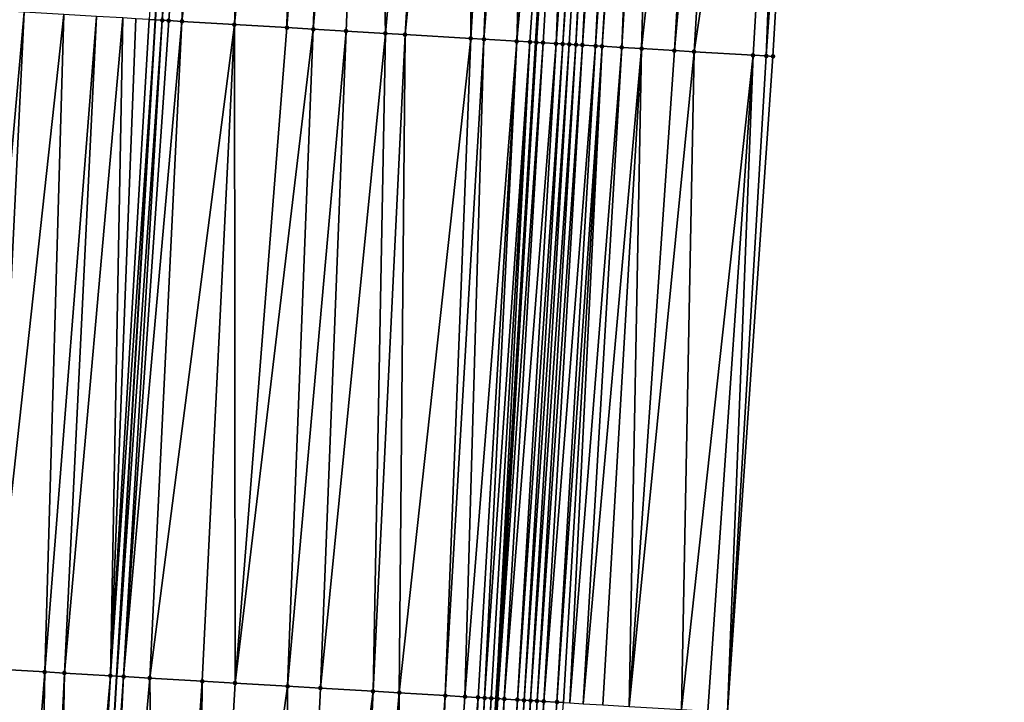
# Model space of a CAD drawing. Header units: feet. Extents: x 2004186 to 2014793, y 836912 to 864902.
# Tile 282 of 656: x 2010736 to 2010766, y 845580 to 845601. Entities that reach past the tile are written whole.
import ezdxf

# ---------------------------------------------------------------- set-up
doc = ezdxf.new("R2010")
doc.units = ezdxf.units.FT
doc.header["$LTSCALE"] = 100
doc.header["$MEASUREMENT"] = 0
for name, color, linetype, lineweight in [('EP_Travel Lane', 5, 'Continuous', 40), ('GPL_Skip Line', 2, 'Continuous', 40), ('Road Shots', 4, 'Continuous', 200), ('Road X-Section', 30, 'Continuous', 13)]:
    doc.layers.add(name, color=color, linetype=linetype, lineweight=lineweight)
doc.layers.add('I-77 SB_MM21-27-Surface-Border', color=7, linetype='Continuous')
doc.layers.add('I-77 SB_MM21-27-Surface-TIN', color=7, linetype='Continuous')

msp = doc.modelspace()

# ---------------------------------------------------------------- linework, layer by layer
at = {"layer": 'EP_Travel Lane'}
msp.add_polyline3d([(2010744.358127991, 845480.7147733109, 423.5769885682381), (2010745.534212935, 845500.6996814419, 423.7606588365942), (2010746.68088083, 845520.6651301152, 423.9609386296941), (2010747.827557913, 845540.6307387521, 424.1726694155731), (2010748.983294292, 845560.5891102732, 424.3595046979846), (2010750.164753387, 845580.5422866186, 424.5882409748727), (2010751.363814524, 845600.5052830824, 424.8035812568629), (2010752.562837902, 845620.4676509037, 425.0224859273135), (2010753.709640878, 845640.5033577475, 425.1783189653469), (2010754.722310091, 845660.5657104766, 425.3402618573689), (2010755.649541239, 845680.5428112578, 425.5215840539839), (2010756.576771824, 845700.5198999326, 425.7281346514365), (2010757.434099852, 845720.5965337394, 425.9236886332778), (2010758.13467243, 845740.6864357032, 426.1131730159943), (2010758.747494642, 845760.674583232, 426.3211056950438), (2010759.360322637, 845780.6629193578, 426.544845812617), (2010759.911873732, 845800.7087032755, 426.7726035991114)], dxfattribs=at)
at = {"layer": 'GPL_Skip Line'}
msp.add_polyline3d([(2010732.852232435, 845481.396925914, 423.5040927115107), (2010734.017537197, 845501.3618563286, 423.6647231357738), (2010735.164224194, 845521.3276375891, 423.8484890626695), (2010736.310906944, 845541.2933448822, 424.0395058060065), (2010737.463169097, 845561.258842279, 424.2188032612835), (2010738.630336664, 845581.2239234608, 424.3866015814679), (2010739.80705114, 845601.1882543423, 424.5852676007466), (2010740.983757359, 845621.1524451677, 424.7620934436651), (2010742.103476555, 845641.120317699, 424.8990531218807), (2010743.087668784, 845661.0947702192, 425.0539284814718), (2010743.992066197, 845681.0730418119, 425.2166403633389), (2010744.896473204, 845701.0515253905, 425.3865941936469), (2010745.72108243, 845721.0324657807, 425.5488618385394), (2010746.375056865, 845741.020784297, 425.6966812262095), (2010746.93770982, 845761.0113334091, 425.8838661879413), (2010747.500364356, 845781.0019387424, 426.0945709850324), (2010748.017806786, 845800.9926561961, 426.3360864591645)], dxfattribs=at)
at = {"layer": 'I-77 SB_MM21-27-Surface-Border', "color": 3, "linetype": 'ByBlock', "lineweight": -2}
msp.add_polyline3d([(2010765.612790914, 845800.5724275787, 426.9969310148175), (2010764.693339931, 845780.510360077, 426.7571607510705), (2010764.730475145, 845760.5038426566, 426.556564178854), (2010763.967943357, 845740.5204124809, 426.3410789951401), (2010763.508761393, 845720.3702733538, 426.1403192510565), (2010763.077637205, 845700.223697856, 425.955961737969), (2010762.373039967, 845680.2364874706, 425.7596048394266), (2010761.668444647, 845660.2493194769, 425.5753225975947), (2010760.07808279, 845640.1645241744, 425.3755908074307), (2010759.750963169, 845620.0424899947, 425.1898245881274), (2010758.574292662, 845600.0789050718, 424.9711775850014), (2010757.197918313, 845580.1262338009, 424.7587169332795), (2010756.031774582, 845560.178611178, 424.5187878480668), (2010754.281156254, 845540.2588665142, 424.3115511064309), (2010752.9348203, 845520.3049360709, 424.06692475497), (2010751.388839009, 845500.362919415, 423.8273074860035), (2010750.221738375, 845480.3672347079, 423.6017408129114)], dxfattribs=at)
at = {"layer": 'I-77 SB_MM21-27-Surface-TIN', "color": 128, "linetype": 'ByBlock', "lineweight": -2}
for points in [[(2010739.607398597, 845601.2000383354, 424.5832966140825), (2010739.80705114, 845601.1882543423, 424.5852676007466), (2010740.983757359, 845621.1524451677, 424.7620934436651)], [(2010740.006703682, 845601.1764703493, 424.5872385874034), (2010740.983757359, 845621.1524451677, 424.7620934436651), (2010739.80705114, 845601.1882543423, 424.5852676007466)], [(2010741.582715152, 845621.1170959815, 424.767283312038), (2010740.983757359, 845621.1524451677, 424.7620934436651), (2010740.006703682, 845601.1764703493, 424.5872385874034)], [(2010741.582715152, 845621.1170959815, 424.767283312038), (2010740.006703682, 845601.1764703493, 424.5872385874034), (2010740.206356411, 845601.1646895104, 424.5888268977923)], [(2010741.582715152, 845621.1170959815, 424.767283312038), (2010740.206356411, 845601.1646895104, 424.5888268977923), (2010740.60565807, 845601.141063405, 424.5998193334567)], [(2010742.980278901, 845621.0345393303, 424.7878881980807), (2010741.582715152, 845621.1170959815, 424.767283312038), (2010740.60565807, 845601.141063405, 424.5998193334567)], [(2010742.980278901, 845621.0345393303, 424.7878881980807), (2010740.60565807, 845601.141063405, 424.5998193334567), (2010742.202871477, 845601.0466738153, 424.6298587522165)], [(2010744.178187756, 845620.9637267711, 424.8111645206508), (2010742.980278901, 845621.0345393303, 424.7878881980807), (2010742.202871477, 845601.0466738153, 424.6298587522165)], [(2010744.178187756, 845620.9637267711, 424.8111645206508), (2010742.202871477, 845601.0466738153, 424.6298587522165), (2010743.800082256, 845600.9522396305, 424.6653080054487)], [(2010745.376091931, 845620.8928348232, 424.8434072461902), (2010744.178187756, 845620.9637267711, 424.8111645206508), (2010743.800082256, 845600.9522396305, 424.6653080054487)], [(2010745.376091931, 845620.8928348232, 424.8434072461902), (2010743.800082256, 845600.9522396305, 424.6653080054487), (2010744.598686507, 845600.9050032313, 424.6853747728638)], [(2010746.374348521, 845620.833810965, 424.8643167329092), (2010745.376091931, 845620.8928348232, 424.8434072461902), (2010744.598686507, 845600.9050032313, 424.6853747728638)], [(2010746.374348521, 845620.833810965, 424.8643167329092), (2010744.598686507, 845600.9050032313, 424.6853747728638), (2010745.59694348, 845600.8459858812, 424.7070434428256)], [(2010746.374348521, 845620.833810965, 424.8643167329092), (2010745.59694348, 845600.8459858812, 424.7070434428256), (2010746.794852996, 845600.7751845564, 424.7306808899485)], [(2010748.570510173, 845620.7039102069, 424.91576937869), (2010746.374348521, 845620.833810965, 424.8643167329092), (2010746.794852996, 845600.7751845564, 424.7306808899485)], [(2010748.570510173, 845620.7039102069, 424.91576937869), (2010746.794852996, 845600.7751845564, 424.7306808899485), (2010747.393809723, 845600.7398172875, 424.738448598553)], [(2010749.369114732, 845620.6566790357, 424.9338618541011), (2010748.570510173, 845620.7039102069, 424.91576937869), (2010747.393809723, 845600.7398172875, 424.738448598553)], [(2010749.369114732, 845620.6566790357, 424.9338618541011), (2010747.393809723, 845600.7398172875, 424.738448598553), (2010749.390323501, 845600.6217797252, 424.7821331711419)], [(2010750.367367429, 845620.5975891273, 424.9622312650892), (2010749.369114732, 845620.6566790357, 424.9338618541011), (2010749.390323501, 845600.6217797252, 424.7821331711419)], [(2010750.567016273, 845620.5857423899, 424.9711528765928), (2010750.367367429, 845620.5975891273, 424.9622312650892), (2010749.390323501, 845600.6217797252, 424.7821331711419)], [(2010750.567016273, 845620.5857423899, 424.9711528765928), (2010749.390323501, 845600.6217797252, 424.7821331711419), (2010749.789625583, 845600.598160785, 424.79225637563)], [(2010751.165967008, 845620.550273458, 424.9898671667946), (2010750.567016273, 845620.5857423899, 424.9711528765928), (2010749.789625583, 845600.598160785, 424.79225637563)], [(2010751.365616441, 845620.5384367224, 424.9976591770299), (2010751.165967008, 845620.550273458, 424.9898671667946), (2010749.789625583, 845600.598160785, 424.79225637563)], [(2010751.365616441, 845620.5384367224, 424.9976591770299), (2010749.789625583, 845600.598160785, 424.79225637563), (2010750.787883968, 845600.5391673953, 424.8110184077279)], [(2010751.365616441, 845620.5384367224, 424.9976591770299), (2010750.787883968, 845600.5391673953, 424.8110184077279), (2010752.562837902, 845620.4676509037, 425.0224859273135)], [(2010751.187192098, 845600.5156510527, 424.8086954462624), (2010752.562837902, 845620.4676509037, 425.0224859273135), (2010750.787883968, 845600.5391673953, 424.8110184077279)], [(2010751.187192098, 845600.5156510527, 424.8086954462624), (2010751.363814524, 845600.5052830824, 424.8035812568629), (2010752.562837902, 845620.4676509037, 425.0224859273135)], [(2010751.386848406, 845600.5039309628, 424.8029142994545), (2010752.562837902, 845620.4676509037, 425.0224859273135), (2010751.363814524, 845600.5052830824, 424.8035812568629)], [(2010752.763175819, 845620.4558059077, 425.0266403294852), (2010752.562837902, 845620.4676509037, 425.0224859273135), (2010751.386848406, 845600.5039309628, 424.8029142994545)], [(2010752.763175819, 845620.4558059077, 425.0266403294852), (2010751.386848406, 845600.5039309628, 424.8029142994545), (2010751.586500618, 845600.4921413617, 424.8055655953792)], [(2010752.763175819, 845620.4558059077, 425.0266403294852), (2010751.586500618, 845600.4921413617, 424.8055655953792), (2010751.985795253, 845600.4683960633, 424.8310174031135)], [(2010753.362123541, 845620.4202858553, 425.0511283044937), (2010752.763175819, 845620.4558059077, 425.0266403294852), (2010751.985795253, 845600.4683960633, 424.8310174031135)], [(2010753.362123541, 845620.4202858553, 425.0511283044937), (2010751.985795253, 845600.4683960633, 424.8310174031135), (2010752.185443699, 845600.4565425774, 424.8414186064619)], [(2010753.561776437, 845620.4085078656, 425.0522853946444), (2010753.362123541, 845620.4202858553, 425.0511283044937), (2010752.185443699, 845600.4565425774, 424.8414186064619)], [(2010753.561776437, 845620.4085078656, 425.0522853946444), (2010752.185443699, 845600.4565425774, 424.8414186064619), (2010752.385095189, 845600.4447407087, 424.8455580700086)], [(2010753.561776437, 845620.4085078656, 425.0522853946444), (2010752.385095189, 845600.4447407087, 424.8455580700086), (2010752.584749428, 845600.4329855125, 424.8440356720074)], [(2010753.761430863, 845620.3967558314, 425.0505109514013), (2010753.561776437, 845620.4085078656, 425.0522853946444), (2010752.584749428, 845600.4329855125, 424.8440356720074)], [(2010753.761430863, 845620.3967558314, 425.0505109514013), (2010752.584749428, 845600.4329855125, 424.8440356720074), (2010752.784402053, 845600.4212029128, 424.8458376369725)], [(2010754.160734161, 845620.3731575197, 425.0576062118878), (2010753.761430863, 845620.3967558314, 425.0505109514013), (2010752.784402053, 845600.4212029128, 424.8458376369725)], [(2010754.160734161, 845620.3731575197, 425.0576062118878), (2010752.784402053, 845600.4212029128, 424.8458376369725), (2010753.183705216, 845600.397602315, 424.8537357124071)], [(2010754.560036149, 845620.3495369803, 425.0672119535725), (2010754.160734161, 845620.3731575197, 425.0576062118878), (2010753.183705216, 845600.397602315, 424.8537357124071)], [(2010754.560036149, 845620.3495369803, 425.0672119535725), (2010753.183705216, 845600.397602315, 424.8537357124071), (2010753.383356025, 845600.3857889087, 424.8592748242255)], [(2010754.759688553, 845620.3377506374, 425.0693124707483), (2010754.560036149, 845620.3495369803, 425.0672119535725), (2010753.383356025, 845600.3857889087, 424.8592748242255)], [(2010754.759688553, 845620.3377506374, 425.0693124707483), (2010753.383356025, 845600.3857889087, 424.8592748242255), (2010753.982303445, 845600.3502637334, 424.8861982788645)], [(2010755.158983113, 845620.3140040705, 425.0931521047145), (2010754.759688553, 845620.3377506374, 425.0693124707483), (2010753.982303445, 845600.3502637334, 424.8861982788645)], [(2010755.158983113, 845620.3140040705, 425.0931521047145), (2010753.982303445, 845600.3502637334, 424.8861982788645), (2010754.581257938, 845600.3148585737, 424.8985625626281)], [(2010756.756194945, 845620.219587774, 425.1241364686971), (2010755.158983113, 845620.3140040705, 425.0931521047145), (2010754.581257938, 845600.3148585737, 424.8985625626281)], [(2010756.756194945, 845620.219587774, 425.1241364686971), (2010754.581257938, 845600.3148585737, 424.8985625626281), (2010755.579519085, 845600.2559120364, 424.9116409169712)], [(2010757.355147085, 845620.1841426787, 425.1401585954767), (2010756.756194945, 845620.219587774, 425.1241364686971), (2010755.579519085, 845600.2559120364, 424.9116409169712)], [(2010757.355147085, 845620.1841426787, 425.1401585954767), (2010755.579519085, 845600.2559120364, 424.9116409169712), (2010756.178473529, 845600.2205060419, 424.9241064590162)], [(2010757.355147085, 845620.1841426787, 425.1401585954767), (2010756.178473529, 845600.2205060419, 424.9241064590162), (2010759.152008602, 845620.0778939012, 425.1784544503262)], [(2010759.152008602, 845620.0778939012, 425.1784544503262), (2010756.178473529, 845600.2205060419, 424.9241064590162), (2010757.97533712, 845600.114292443, 424.9609712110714)], [(2010759.152008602, 845620.0778939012, 425.1784544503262), (2010757.97533712, 845600.114292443, 424.9609712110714), (2010758.37464114, 845600.0907063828, 424.9671057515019)], [(2010759.152008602, 845620.0778939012, 425.1784544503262), (2010758.37464114, 845600.0907063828, 424.9671057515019), (2010759.750963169, 845620.0424899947, 425.1898245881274)], [(2010759.750963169, 845620.0424899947, 425.1898245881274), (2010758.37464114, 845600.0907063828, 424.9671057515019), (2010758.574292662, 845600.0789050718, 424.9711775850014)], [(2010735.814023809, 845601.4243332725, 424.4974367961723), (2010734.616115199, 845601.4951499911, 424.4719319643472), (2010734.038347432, 845581.4952818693, 424.3073828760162)], [(2010735.814023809, 845601.4243332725, 424.4974367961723), (2010734.038347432, 845581.4952818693, 424.3073828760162), (2010734.836955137, 845581.4481040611, 424.3194677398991)], [(2010737.01193293, 845601.3535252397, 424.5218879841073), (2010735.814023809, 845601.4243332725, 424.4974367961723), (2010734.836955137, 845581.4481040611, 424.3194677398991)], [(2010737.01193293, 845601.3535252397, 424.5218879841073), (2010734.836955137, 845581.4481040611, 424.3194677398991), (2010736.434167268, 845581.3536928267, 424.3499297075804)], [(2010738.010189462, 845601.2945004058, 424.5444645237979), (2010737.01193293, 845601.3535252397, 424.5218879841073), (2010736.434167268, 845581.3536928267, 424.3499297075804)], [(2010738.010189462, 845601.2945004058, 424.5444645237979), (2010736.434167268, 845581.3536928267, 424.3499297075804), (2010737.033122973, 845581.3183082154, 424.3591353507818)], [(2010738.808794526, 845601.2472777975, 424.5628582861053), (2010738.010189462, 845601.2945004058, 424.5444645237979), (2010737.033122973, 845581.3183082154, 424.3591353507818)], [(2010738.808794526, 845601.2472777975, 424.5628582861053), (2010737.033122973, 845581.3183082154, 424.3591353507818), (2010738.430685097, 845581.2357240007, 424.3828916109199)], [(2010739.208097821, 845601.2236794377, 424.5704848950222), (2010738.808794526, 845601.2472777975, 424.5628582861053), (2010738.430685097, 845581.2357240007, 424.3828916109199)], [(2010739.607398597, 845601.2000383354, 424.5832966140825), (2010739.208097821, 845601.2236794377, 424.5704848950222), (2010738.430685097, 845581.2357240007, 424.3828916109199)], [(2010739.607398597, 845601.2000383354, 424.5832966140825), (2010738.430685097, 845581.2357240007, 424.3828916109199), (2010739.80705114, 845601.1882543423, 424.5852676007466)], [(2010738.430685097, 845581.2357240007, 424.3828916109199), (2010738.630336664, 845581.2239234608, 424.3866015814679), (2010739.80705114, 845601.1882543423, 424.5852676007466)], [(2010740.006703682, 845601.1764703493, 424.5872385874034), (2010739.80705114, 845601.1882543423, 424.5852676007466), (2010738.630336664, 845581.2239234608, 424.3866015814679)], [(2010740.006703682, 845601.1764703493, 424.5872385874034), (2010738.630336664, 845581.2239234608, 424.3866015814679), (2010738.829988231, 845581.2121229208, 424.3903115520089)], [(2010740.206356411, 845601.1646895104, 424.5888268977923), (2010740.006703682, 845601.1764703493, 424.5872385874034), (2010738.829988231, 845581.2121229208, 424.3903115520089)], [(2010740.60565807, 845601.141063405, 424.5998193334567), (2010740.206356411, 845601.1646895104, 424.5888268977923), (2010738.829988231, 845581.2121229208, 424.3903115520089)], [(2010740.60565807, 845601.141063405, 424.5998193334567), (2010738.829988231, 845581.2121229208, 424.3903115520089), (2010739.628595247, 845581.1649334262, 424.4037185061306)], [(2010740.60565807, 845601.141063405, 424.5998193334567), (2010739.628595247, 845581.1649334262, 424.4037185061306), (2010742.202871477, 845601.0466738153, 424.6298587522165)], [(2010742.202871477, 845601.0466738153, 424.6298587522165), (2010739.628595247, 845581.1649334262, 424.4037185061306), (2010741.225804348, 845581.0704707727, 424.4399977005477)], [(2010742.202871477, 845601.0466738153, 424.6298587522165), (2010741.225804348, 845581.0704707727, 424.4399977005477), (2010742.224060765, 845581.0114439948, 424.4612715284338)], [(2010743.800082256, 845600.9522396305, 424.6653080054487), (2010742.202871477, 845601.0466738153, 424.6298587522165), (2010742.224060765, 845581.0114439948, 424.4612715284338)], [(2010744.598686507, 845600.9050032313, 424.6853747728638), (2010743.800082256, 845600.9522396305, 424.6653080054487), (2010742.224060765, 845581.0114439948, 424.4612715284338)], [(2010744.598686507, 845600.9050032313, 424.6853747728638), (2010742.224060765, 845581.0114439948, 424.4612715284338), (2010743.82127133, 845580.9170061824, 424.4947403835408)], [(2010745.59694348, 845600.8459858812, 424.7070434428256), (2010744.598686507, 845600.9050032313, 424.6853747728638), (2010743.82127133, 845580.9170061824, 424.4947403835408)], [(2010745.59694348, 845600.8459858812, 424.7070434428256), (2010743.82127133, 845580.9170061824, 424.4947403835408), (2010744.819528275, 845580.8579883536, 424.515001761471)], [(2010746.794852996, 845600.7751845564, 424.7306808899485), (2010745.59694348, 845600.8459858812, 424.7070434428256), (2010744.819528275, 845580.8579883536, 424.515001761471)], [(2010746.794852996, 845600.7751845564, 424.7306808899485), (2010744.819528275, 845580.8579883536, 424.515001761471), (2010746.416744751, 845580.7636508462, 424.5371227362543)], [(2010747.393809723, 845600.7398172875, 424.738448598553), (2010746.794852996, 845600.7751845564, 424.7306808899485), (2010746.416744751, 845580.7636508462, 424.5371227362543)], [(2010747.393809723, 845600.7398172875, 424.738448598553), (2010746.416744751, 845580.7636508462, 424.5371227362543), (2010747.215349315, 845580.7164197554, 424.5552356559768)], [(2010749.390323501, 845600.6217797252, 424.7821331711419), (2010747.393809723, 845600.7398172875, 424.738448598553), (2010747.215349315, 845580.7164197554, 424.5552356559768)], [(2010749.390323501, 845600.6217797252, 424.7821331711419), (2010747.215349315, 845580.7164197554, 424.5552356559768), (2010748.612912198, 845580.6338484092, 424.5775360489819)], [(2010749.789625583, 845600.598160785, 424.79225637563), (2010749.390323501, 845600.6217797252, 424.7821331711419), (2010748.612912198, 845580.6338484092, 424.5775360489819)], [(2010749.789625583, 845600.598160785, 424.79225637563), (2010748.612912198, 845580.6338484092, 424.5775360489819), (2010749.211867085, 845580.5984499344, 424.5883101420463)], [(2010750.787883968, 845600.5391673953, 424.8110184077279), (2010749.789625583, 845600.598160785, 424.79225637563), (2010749.211867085, 845580.5984499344, 424.5883101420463)], [(2010750.787883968, 845600.5391673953, 424.8110184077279), (2010749.211867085, 845580.5984499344, 424.5883101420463), (2010749.611168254, 845580.5748154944, 424.5995041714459)], [(2010750.787883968, 845600.5391673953, 424.8110184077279), (2010749.611168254, 845580.5748154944, 424.5995041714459), (2010749.810821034, 845580.5630355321, 424.6008861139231)], [(2010751.187192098, 845600.5156510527, 424.8086954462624), (2010750.787883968, 845600.5391673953, 424.8110184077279), (2010749.810821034, 845580.5630355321, 424.6008861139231)], [(2010751.187192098, 845600.5156510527, 424.8086954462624), (2010749.810821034, 845580.5630355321, 424.6008861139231), (2010750.01047724, 845580.5513136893, 424.5956928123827)], [(2010751.187192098, 845600.5156510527, 424.8086954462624), (2010750.01047724, 845580.5513136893, 424.5956928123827), (2010750.164753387, 845580.5422866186, 424.5882409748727)], [(2010751.187192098, 845600.5156510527, 424.8086954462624), (2010750.164753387, 845580.5422866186, 424.5882409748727), (2010751.363814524, 845600.5052830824, 424.8035812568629)], [(2010750.210135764, 845580.5396311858, 424.5860489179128), (2010751.363814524, 845600.5052830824, 424.8035812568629), (2010750.164753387, 845580.5422866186, 424.5882409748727)], [(2010751.386848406, 845600.5039309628, 424.8029142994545), (2010751.363814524, 845600.5052830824, 424.8035812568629), (2010750.210135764, 845580.5396311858, 424.5860489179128)], [(2010751.586500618, 845600.4921413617, 424.8055655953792), (2010751.386848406, 845600.5039309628, 424.8029142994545), (2010750.210135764, 845580.5396311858, 424.5860489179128)], [(2010751.586500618, 845600.4921413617, 424.8055655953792), (2010750.210135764, 845580.5396311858, 424.5860489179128), (2010750.409786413, 845580.5278150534, 424.5915228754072)], [(2010751.985795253, 845600.4683960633, 424.8310174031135), (2010751.586500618, 845600.4921413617, 424.8055655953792), (2010750.409786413, 845580.5278150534, 424.5915228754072)], [(2010751.985795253, 845600.4683960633, 424.8310174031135), (2010750.409786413, 845580.5278150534, 424.5915228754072), (2010750.809078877, 845580.5040329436, 424.619423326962)], [(2010752.185443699, 845600.4565425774, 424.8414186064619), (2010751.985795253, 845600.4683960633, 424.8310174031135), (2010750.809078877, 845580.5040329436, 424.619423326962)], [(2010752.185443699, 845600.4565425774, 424.8414186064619), (2010750.809078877, 845580.5040329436, 424.619423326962), (2010751.008726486, 845580.4921652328, 424.6307325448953)], [(2010752.385095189, 845600.4447407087, 424.8455580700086), (2010752.185443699, 845600.4565425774, 424.8414186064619), (2010751.008726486, 845580.4921652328, 424.6307325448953)], [(2010752.385095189, 845600.4447407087, 424.8455580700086), (2010751.008726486, 845580.4921652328, 424.6307325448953), (2010751.208376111, 845580.4803317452, 424.6381699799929)], [(2010752.584749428, 845600.4329855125, 424.8440356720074), (2010752.385095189, 845600.4447407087, 424.8455580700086), (2010751.208376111, 845580.4803317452, 424.6381699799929)], [(2010752.584749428, 845600.4329855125, 424.8440356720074), (2010751.208376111, 845580.4803317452, 424.6381699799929), (2010751.408027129, 845580.4685218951, 424.6429332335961)], [(2010752.784402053, 845600.4212029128, 424.8458376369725), (2010752.584749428, 845600.4329855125, 424.8440356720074), (2010751.408027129, 845580.4685218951, 424.6429332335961)], [(2010752.784402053, 845600.4212029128, 424.8458376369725), (2010751.408027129, 845580.4685218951, 424.6429332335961), (2010751.607679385, 845580.4567330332, 424.645322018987)], [(2010753.183705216, 845600.397602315, 424.8537357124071), (2010752.784402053, 845600.4212029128, 424.8458376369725), (2010751.607679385, 845580.4567330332, 424.645322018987)], [(2010753.183705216, 845600.397602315, 424.8537357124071), (2010751.607679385, 845580.4567330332, 424.645322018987), (2010752.006985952, 845580.4331901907, 424.6461533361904)], [(2010753.383356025, 845600.3857889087, 424.8592748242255), (2010753.183705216, 845600.397602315, 424.8537357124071), (2010752.006985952, 845580.4331901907, 424.6461533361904)], [(2010753.383356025, 845600.3857889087, 424.8592748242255), (2010752.006985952, 845580.4331901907, 424.6461533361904), (2010752.206637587, 845580.4213907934, 424.649734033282)], [(2010753.383356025, 845600.3857889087, 424.8592748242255), (2010752.206637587, 845580.4213907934, 424.649734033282), (2010752.406286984, 845580.4095534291, 424.6576100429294)], [(2010753.982303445, 845600.3502637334, 424.8861982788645), (2010753.383356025, 845600.3857889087, 424.8592748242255), (2010752.406286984, 845580.4095534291, 424.6576100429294)], [(2010753.982303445, 845600.3502637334, 424.8861982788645), (2010752.406286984, 845580.4095534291, 424.6576100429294), (2010752.805583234, 845580.3858355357, 424.6782454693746)], [(2010754.581257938, 845600.3148585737, 424.8985625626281), (2010753.982303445, 845600.3502637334, 424.8861982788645), (2010752.805583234, 845580.3858355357, 424.6782454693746)], [(2010754.581257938, 845600.3148585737, 424.8985625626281), (2010752.805583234, 845580.3858355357, 424.6782454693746), (2010753.404537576, 845580.3504278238, 424.6900645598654)], [(2010754.581257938, 845600.3148585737, 424.8985625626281), (2010753.404537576, 845580.3504278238, 424.6900645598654), (2010754.203145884, 845580.3032602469, 424.7009919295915)], [(2010755.579519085, 845600.2559120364, 424.9116409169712), (2010754.581257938, 845600.3148585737, 424.8985625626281), (2010754.203145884, 845580.3032602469, 424.7009919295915)], [(2010756.178473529, 845600.2205060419, 424.9241064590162), (2010755.579519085, 845600.2559120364, 424.9116409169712), (2010754.203145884, 845580.3032602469, 424.7009919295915)], [(2010756.178473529, 845600.2205060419, 424.9241064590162), (2010754.203145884, 845580.3032602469, 424.7009919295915), (2010755.800357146, 845580.2088342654, 424.7331222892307)], [(2010757.97533712, 845600.114292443, 424.9609712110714), (2010756.178473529, 845600.2205060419, 424.9241064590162), (2010755.800357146, 845580.2088342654, 424.7331222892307)], [(2010757.97533712, 845600.114292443, 424.9609712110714), (2010755.800357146, 845580.2088342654, 424.7331222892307), (2010756.598963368, 845580.1616313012, 424.7480531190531)], [(2010757.97533712, 845600.114292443, 424.9609712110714), (2010756.598963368, 845580.1616313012, 424.7480531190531), (2010757.197918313, 845580.1262338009, 424.7587169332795)], [(2010757.97533712, 845600.114292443, 424.9609712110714), (2010757.197918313, 845580.1262338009, 424.7587169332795), (2010758.37464114, 845600.0907063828, 424.9671057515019)], [(2010758.37464114, 845600.0907063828, 424.9671057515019), (2010757.197918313, 845580.1262338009, 424.7587169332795), (2010758.574292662, 845600.0789050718, 424.9711775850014)], [(2010736.434167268, 845581.3536928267, 424.3499297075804), (2010734.836955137, 845581.4481040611, 424.3194677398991), (2010734.867562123, 845561.4099206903, 424.1689844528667)], [(2010736.434167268, 845581.3536928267, 424.3499297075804), (2010734.867562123, 845561.4099206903, 424.1689844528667), (2010736.065535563, 845561.3402092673, 424.1902596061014)], [(2010737.033122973, 845581.3183082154, 424.3591353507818), (2010736.434167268, 845581.3536928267, 424.3499297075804), (2010736.065535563, 845561.3402092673, 424.1902596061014)], [(2010737.033122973, 845581.3183082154, 424.3591353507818), (2010736.065535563, 845561.3402092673, 424.1902596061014), (2010736.664523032, 845561.3053664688, 424.1995978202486)], [(2010738.430685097, 845581.2357240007, 424.3828916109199), (2010737.033122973, 845581.3183082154, 424.3591353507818), (2010736.664523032, 845561.3053664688, 424.1995978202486)], [(2010738.430685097, 845581.2357240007, 424.3828916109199), (2010736.664523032, 845561.3053664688, 424.1995978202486), (2010737.263505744, 845561.270441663, 424.2171880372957)], [(2010738.430685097, 845581.2357240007, 424.3828916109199), (2010737.263505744, 845561.270441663, 424.2171880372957), (2010738.630336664, 845581.2239234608, 424.3866015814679)], [(2010737.263505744, 845561.270441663, 424.2171880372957), (2010737.463169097, 845561.258842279, 424.2188032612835), (2010738.630336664, 845581.2239234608, 424.3866015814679)], [(2010738.829988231, 845581.2121229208, 424.3903115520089), (2010738.630336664, 845581.2239234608, 424.3866015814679), (2010737.463169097, 845561.258842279, 424.2188032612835)], [(2010738.829988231, 845581.2121229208, 424.3903115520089), (2010737.463169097, 845561.258842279, 424.2188032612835), (2010737.862495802, 845561.2356435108, 424.222033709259)], [(2010739.628595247, 845581.1649334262, 424.4037185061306), (2010738.829988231, 845581.2121229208, 424.3903115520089), (2010737.862495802, 845561.2356435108, 424.222033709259)], [(2010739.628595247, 845581.1649334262, 424.4037185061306), (2010737.862495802, 845561.2356435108, 424.222033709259), (2010739.859120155, 845561.1194914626, 424.2541056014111)], [(2010741.225804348, 845581.0704707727, 424.4399977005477), (2010739.628595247, 845581.1649334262, 424.4037185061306), (2010739.859120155, 845561.1194914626, 424.2541056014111)], [(2010741.225804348, 845581.0704707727, 424.4399977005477), (2010739.859120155, 845561.1194914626, 424.2541056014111), (2010741.057094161, 845561.049789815, 424.2743971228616)], [(2010741.225804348, 845581.0704707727, 424.4399977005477), (2010741.057094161, 845561.049789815, 424.2743971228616), (2010742.224060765, 845581.0114439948, 424.4612715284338)], [(2010743.82127133, 845580.9170061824, 424.4947403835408), (2010742.224060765, 845581.0114439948, 424.4612715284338), (2010741.057094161, 845561.049789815, 424.2743971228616)], [(2010743.82127133, 845580.9170061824, 424.4947403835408), (2010741.057094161, 845561.049789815, 424.2743971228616), (2010743.852368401, 845560.8871794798, 424.3190429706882)], [(2010744.819528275, 845580.8579883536, 424.515001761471), (2010743.82127133, 845580.9170061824, 424.4947403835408), (2010743.852368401, 845560.8871794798, 424.3190429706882)], [(2010746.416744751, 845580.7636508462, 424.5371227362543), (2010744.819528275, 845580.8579883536, 424.515001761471), (2010743.852368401, 845560.8871794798, 424.3190429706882)], [(2010746.416744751, 845580.7636508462, 424.5371227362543), (2010743.852368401, 845560.8871794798, 424.3190429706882), (2010745.449670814, 845560.7943083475, 424.3396182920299)], [(2010747.215349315, 845580.7164197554, 424.5552356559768), (2010746.416744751, 845580.7636508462, 424.5371227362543), (2010745.449670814, 845560.7943083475, 424.3396182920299)], [(2010747.215349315, 845580.7164197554, 424.5552356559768), (2010745.449670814, 845560.7943083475, 424.3396182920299), (2010747.246637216, 845560.6898488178, 424.3607033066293)], [(2010748.612912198, 845580.6338484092, 424.5775360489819), (2010747.215349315, 845580.7164197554, 424.5552356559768), (2010747.246637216, 845560.6898488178, 424.3607033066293)], [(2010748.612912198, 845580.6338484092, 424.5775360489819), (2010747.246637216, 845560.6898488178, 424.3607033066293), (2010747.845627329, 845560.6550515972, 424.365455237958)], [(2010749.211867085, 845580.5984499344, 424.5883101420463), (2010748.612912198, 845580.6338484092, 424.5775360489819), (2010747.845627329, 845560.6550515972, 424.365455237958)], [(2010749.611168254, 845580.5748154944, 424.5995041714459), (2010749.211867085, 845580.5984499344, 424.5883101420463), (2010747.845627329, 845560.6550515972, 424.365455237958)], [(2010749.611168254, 845580.5748154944, 424.5995041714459), (2010747.845627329, 845560.6550515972, 424.365455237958), (2010748.644284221, 845560.6087140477, 424.3658799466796)], [(2010749.810821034, 845580.5630355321, 424.6008861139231), (2010749.611168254, 845580.5748154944, 424.5995041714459), (2010748.644284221, 845560.6087140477, 424.3658799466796)], [(2010749.810821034, 845580.5630355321, 424.6008861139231), (2010748.644284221, 845560.6087140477, 424.3658799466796), (2010748.84395242, 845560.5971981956, 424.3590897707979)], [(2010750.01047724, 845580.5513136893, 424.5956928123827), (2010749.810821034, 845580.5630355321, 424.6008861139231), (2010748.84395242, 845560.5971981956, 424.3590897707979)], [(2010750.01047724, 845580.5513136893, 424.5956928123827), (2010748.84395242, 845560.5971981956, 424.3590897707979), (2010748.983294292, 845560.5891102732, 424.3595046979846)], [(2010750.01047724, 845580.5513136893, 424.5956928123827), (2010748.983294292, 845560.5891102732, 424.3595046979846), (2010750.164753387, 845580.5422866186, 424.5882409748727)], [(2010749.043616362, 845560.5856089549, 424.3596843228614), (2010750.164753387, 845580.5422866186, 424.5882409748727), (2010748.983294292, 845560.5891102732, 424.3595046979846)], [(2010750.210135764, 845580.5396311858, 424.5860489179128), (2010750.164753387, 845580.5422866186, 424.5882409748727), (2010749.043616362, 845560.5856089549, 424.3596843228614)], [(2010750.409786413, 845580.5278150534, 424.5915228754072), (2010750.210135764, 845580.5396311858, 424.5860489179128), (2010749.043616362, 845560.5856089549, 424.3596843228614)], [(2010750.409786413, 845580.5278150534, 424.5915228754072), (2010749.043616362, 845560.5856089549, 424.3596843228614), (2010749.24327258, 845560.5738865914, 424.3736743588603)], [(2010750.409786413, 845580.5278150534, 424.5915228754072), (2010749.24327258, 845560.5738865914, 424.3736743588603), (2010749.442927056, 845560.5621341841, 424.390687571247)], [(2010750.809078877, 845580.5040329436, 424.619423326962), (2010750.409786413, 845580.5278150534, 424.5915228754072), (2010749.442927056, 845560.5621341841, 424.390687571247)], [(2010750.809078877, 845580.5040329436, 424.619423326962), (2010749.442927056, 845560.5621341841, 424.390687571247), (2010749.642584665, 845560.5504357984, 424.4022648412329)], [(2010751.008726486, 845580.4921652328, 424.6307325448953), (2010750.809078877, 845580.5040329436, 424.619423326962), (2010749.642584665, 845560.5504357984, 424.4022648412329)], [(2010751.008726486, 845580.4921652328, 424.6307325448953), (2010749.642584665, 845560.5504357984, 424.4022648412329), (2010749.842245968, 845560.5388010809, 424.4074355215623)], [(2010751.208376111, 845580.4803317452, 424.6381699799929), (2010751.008726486, 845580.4921652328, 424.6307325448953), (2010749.842245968, 845560.5388010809, 424.4074355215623)], [(2010751.208376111, 845580.4803317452, 424.6381699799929), (2010749.842245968, 845560.5388010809, 424.4074355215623), (2010750.241571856, 845560.5155881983, 424.4120862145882)], [(2010751.408027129, 845580.4685218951, 424.6429332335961), (2010751.208376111, 845580.4803317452, 424.6381699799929), (2010750.241571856, 845560.5155881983, 424.4120862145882)], [(2010751.607679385, 845580.4567330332, 424.645322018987), (2010751.408027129, 845580.4685218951, 424.6429332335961), (2010750.241571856, 845560.5155881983, 424.4120862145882)], [(2010751.607679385, 845580.4567330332, 424.645322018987), (2010750.241571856, 845560.5155881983, 424.4120862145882), (2010750.640893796, 845560.4923072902, 424.4235820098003)], [(2010752.006985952, 845580.4331901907, 424.6461533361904), (2010751.607679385, 845580.4567330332, 424.645322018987), (2010750.640893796, 845560.4923072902, 424.4235820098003)], [(2010752.206637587, 845580.4213907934, 424.649734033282), (2010752.006985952, 845580.4331901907, 424.6461533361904), (2010750.640893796, 845560.4923072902, 424.4235820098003)]]:
    msp.add_3dface(points, dxfattribs=at)
at = {"layer": 'Road Shots', "lineweight": 100}
for p in [(2010740.006703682, 845601.1764703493, 424.5872385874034), (2010740.206356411, 845601.1646895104, 424.5888268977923), (2010740.60565807, 845601.141063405, 424.5998193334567), (2010742.202871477, 845601.0466738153, 424.6298587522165), (2010743.800082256, 845600.9522396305, 424.6653080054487), (2010744.598686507, 845600.9050032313, 424.6853747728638), (2010745.59694348, 845600.8459858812, 424.7070434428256), (2010746.794852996, 845600.7751845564, 424.7306808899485), (2010747.393809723, 845600.7398172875, 424.738448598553), (2010749.390323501, 845600.6217797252, 424.7821331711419), (2010749.789625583, 845600.598160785, 424.79225637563), (2010750.787883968, 845600.5391673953, 424.8110184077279), (2010751.187192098, 845600.5156510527, 424.8086954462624), (2010751.386848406, 845600.5039309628, 424.8029142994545), (2010751.586500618, 845600.4921413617, 424.8055655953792), (2010751.985795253, 845600.4683960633, 424.8310174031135), (2010752.185443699, 845600.4565425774, 424.8414186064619), (2010752.385095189, 845600.4447407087, 424.8455580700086), (2010752.584749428, 845600.4329855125, 424.8440356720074), (2010752.784402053, 845600.4212029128, 424.8458376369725), (2010753.183705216, 845600.397602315, 424.8537357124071), (2010753.383356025, 845600.3857889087, 424.8592748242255), (2010753.982303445, 845600.3502637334, 424.8861982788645), (2010754.581257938, 845600.3148585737, 424.8985625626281), (2010755.579519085, 845600.2559120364, 424.9116409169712), (2010756.178473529, 845600.2205060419, 424.9241064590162), (2010757.97533712, 845600.114292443, 424.9609712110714), (2010758.37464114, 845600.0907063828, 424.9671057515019), (2010758.574292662, 845600.0789050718, 424.9711775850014), (2010736.434167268, 845581.3536928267, 424.3499297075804), (2010737.033122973, 845581.3183082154, 424.3591353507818), (2010738.430685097, 845581.2357240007, 424.3828916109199), (2010738.829988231, 845581.2121229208, 424.3903115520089), (2010739.628595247, 845581.1649334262, 424.4037185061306), (2010741.225804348, 845581.0704707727, 424.4399977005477), (2010742.224060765, 845581.0114439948, 424.4612715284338), (2010743.82127133, 845580.9170061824, 424.4947403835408), (2010744.819528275, 845580.8579883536, 424.515001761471), (2010746.416744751, 845580.7636508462, 424.5371227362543), (2010747.215349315, 845580.7164197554, 424.5552356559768), (2010748.612912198, 845580.6338484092, 424.5775360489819), (2010749.211867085, 845580.5984499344, 424.5883101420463), (2010749.611168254, 845580.5748154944, 424.5995041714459), (2010749.810821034, 845580.5630355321, 424.6008861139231), (2010750.01047724, 845580.5513136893, 424.5956928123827), (2010750.210135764, 845580.5396311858, 424.5860489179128), (2010750.409786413, 845580.5278150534, 424.5915228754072), (2010750.809078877, 845580.5040329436, 424.619423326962), (2010751.008726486, 845580.4921652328, 424.6307325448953), (2010751.208376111, 845580.4803317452, 424.6381699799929), (2010751.408027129, 845580.4685218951, 424.6429332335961), (2010751.607679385, 845580.4567330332, 424.645322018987), (2010752.006985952, 845580.4331901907, 424.6461533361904)]:
    msp.add_point(p, dxfattribs=at)
at = {"layer": 'Road X-Section', "extrusion": (0.05883672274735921, 0.9982334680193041, 0.008257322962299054), "elevation": 962416.2531946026, "flags": 128}
msp.add_lwpolyline([(-1957470.903903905, -7523.404538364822), (-1957471.303903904, -7523.389529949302), (-1957471.703903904, -7523.372524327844), (-1957471.903903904, -7523.365707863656), (-1957472.303903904, -7523.347565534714), (-1957472.703903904, -7523.334778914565), (-1957473.503903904, -7523.302416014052), (-1957473.903903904, -7523.288692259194), (-1957474.303903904, -7523.270405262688), (-1957474.503903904, -7523.263781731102), (-1957474.903903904, -7523.247936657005), (-1957475.303903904, -7523.245014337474), (-1957475.503903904, -7523.238461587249), (-1957475.703903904, -7523.227268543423), (-1957476.303903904, -7523.182801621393), (-1957476.503903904, -7523.171249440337), (-1957476.703903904, -7523.163540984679), (-1957476.903903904, -7523.158781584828), (-1957477.103903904, -7523.159546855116), (-1957477.303903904, -7523.16724480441), (-1957477.503903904, -7523.169550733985), (-1957477.703903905, -7523.160210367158), (-1957477.903903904, -7523.144386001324), (-1957478.103903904, -7523.132235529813), (-1957478.703903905, -7523.114596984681), (-1957480.703903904, -7523.077090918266), (-1957481.303903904, -7523.0677696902), (-1957481.903903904, -7523.055118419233), (-1957482.703903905, -7523.040289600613), (-1957483.703903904, -7523.023984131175), (-1957484.103903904, -7523.014827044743), (-1957484.703903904, -7523.002543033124), (-1957485.303903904, -7522.988068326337), (-1957485.703903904, -7522.980426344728), (-1957486.303903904, -7522.968526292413), (-1957487.103903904, -7522.954123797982), (-1957487.703903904, -7522.939877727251), (-1957488.303903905, -7522.921299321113), (-1957488.903903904, -7522.907441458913), (-1957489.303903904, -7522.897238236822), (-1957489.503903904, -7522.892986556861), (-1957489.703903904, -7522.890813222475), (-1957490.103903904, -7522.878642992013), (-1957490.503903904, -7522.871022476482), (-1957490.703903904, -7522.864252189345), (-1957490.903903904, -7522.859965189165), (-1957492.103903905, -7522.846099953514), (-1957494.703903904, -7522.803704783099), (-1957496.303903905, -7522.775377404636), (-1957496.903903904, -7522.766363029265), (-1957498.103903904, -7522.740857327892), (-1957499.303903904, -7522.716405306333), (-1957500.303903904, -7522.693827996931), (-1957501.103903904, -7522.675433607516), (-1957501.503903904, -7522.667806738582), (-1957501.903903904, -7522.654994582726), (-1957502.303903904, -7522.651052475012), (-1957502.503903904, -7522.649464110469), (-1957502.903903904, -7522.638471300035), (-1957504.503903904, -7522.608430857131), (-1957506.103903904, -7522.572980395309), (-1957506.903903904, -7522.55291294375), (-1957507.903903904, -7522.53124353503), (-1957509.103903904, -7522.507605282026), (-1957509.703903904, -7522.499837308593), (-1957511.703903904, -7522.456151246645), (-1957512.103903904, -7522.446027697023), (-1957513.103903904, -7522.427265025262), (-1957513.503903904, -7522.429588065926), (-1957513.703903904, -7522.435369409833), (-1957513.903903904, -7522.432718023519), (-1957514.303903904, -7522.407265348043), (-1957514.503903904, -7522.396863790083), (-1957514.703903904, -7522.392724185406), (-1957514.903903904, -7522.39424663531), (-1957515.103903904, -7522.392444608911), (-1957515.503903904, -7522.384546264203), (-1957515.703903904, -7522.379006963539), (-1957516.303903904, -7522.352082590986), (-1957516.903903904, -7522.339717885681), (-1957517.903903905, -7522.326639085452), (-1957518.503903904, -7522.314173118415), (-1957520.303903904, -7522.277307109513), (-1957520.703903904, -7522.271172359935), (-1957520.903903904, -7522.267100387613)], dxfattribs=at)
at = {"layer": 'Road X-Section', "extrusion": (0.05883642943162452, 0.9982283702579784, 0.008854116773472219), "elevation": 962391.6061756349, "flags": 128}
msp.add_lwpolyline([(-1957471.297033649, -8097.731502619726), (-1957471.897033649, -8097.70438040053), (-1957472.697033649, -8097.672914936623), (-1957473.09703365, -8097.660981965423), (-1957473.697033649, -8097.63422800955), (-1957474.297033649, -8097.610164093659), (-1957474.497033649, -8097.600874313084), (-1957475.097033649, -8097.582263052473), (-1957475.297033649, -8097.573870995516), (-1957475.697033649, -8097.550734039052), (-1957476.297033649, -8097.510930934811), (-1957476.497033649, -8097.501139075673), (-1957476.697033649, -8097.493859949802), (-1957476.897033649, -8097.488975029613), (-1957477.097033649, -8097.487995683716), (-1957477.297033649, -8097.490434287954), (-1957477.497033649, -8097.490230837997), (-1957477.697033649, -8097.485710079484), (-1957478.097033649, -8097.470381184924), (-1957479.297033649, -8097.447712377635), (-1957480.897033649, -8097.421649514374), (-1957481.897033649, -8097.401169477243), (-1957482.897033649, -8097.388701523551), (-1957483.097033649, -8097.387424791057), (-1957483.497033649, -8097.37985182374), (-1957484.69703365, -8097.365694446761), (-1957485.897033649, -8097.339207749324), (-1957487.097033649, -8097.317746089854), (-1957487.497033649, -8097.312385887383), (-1957487.897033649, -8097.301675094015), (-1957488.297033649, -8097.294206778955), (-1957488.697033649, -8097.281536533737), (-1957488.897033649, -8097.277534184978), (-1957489.297033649, -8097.277622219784), (-1957489.497033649, -8097.275014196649), (-1957490.097033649, -8097.257645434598), (-1957490.897033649, -8097.237035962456), (-1957491.297033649, -8097.231013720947), (-1957492.297033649, -8097.220168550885), (-1957494.097033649, -8097.189710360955), (-1957494.697033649, -8097.181012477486), (-1957496.297033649, -8097.151308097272), (-1957497.497033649, -8097.137675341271), (-1957498.297033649, -8097.125590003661), (-1957499.897033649, -8097.095126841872), (-1957500.497033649, -8097.08592083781), (-1957501.897033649, -8097.062163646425), (-1957502.297033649, -8097.054743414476), (-1957503.097033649, -8097.041335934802), (-1957504.697033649, -8097.00505531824), (-1957505.697033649, -8096.983780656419), (-1957507.297033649, -8096.950310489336), (-1957508.297033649, -8096.930048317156), (-1957509.897033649, -8096.907926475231), (-1957510.697033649, -8096.889812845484), (-1957512.097033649, -8096.867511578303), (-1957512.697033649, -8096.856737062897), (-1957513.097033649, -8096.845542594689), (-1957513.297033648, -8096.844160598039), (-1957513.49703365, -8096.849354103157), (-1957513.697033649, -8096.858998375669), (-1957513.897033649, -8096.853524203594), (-1957514.297033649, -8096.825622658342), (-1957514.497033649, -8096.814312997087), (-1957514.697033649, -8096.806875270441), (-1957514.897033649, -8096.802111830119), (-1957515.097033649, -8096.799722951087), (-1957515.49703365, -8096.798891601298), (-1957515.697033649, -8096.795310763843), (-1957515.897033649, -8096.787434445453), (-1957516.297033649, -8096.766798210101), (-1957516.897033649, -8096.754978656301), (-1957517.697033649, -8096.744050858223), (-1957519.297033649, -8096.711919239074), (-1957520.097033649, -8096.696987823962), (-1957520.697033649, -8096.686323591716)], dxfattribs=at)

doc.saveas('drawing.dxf')
